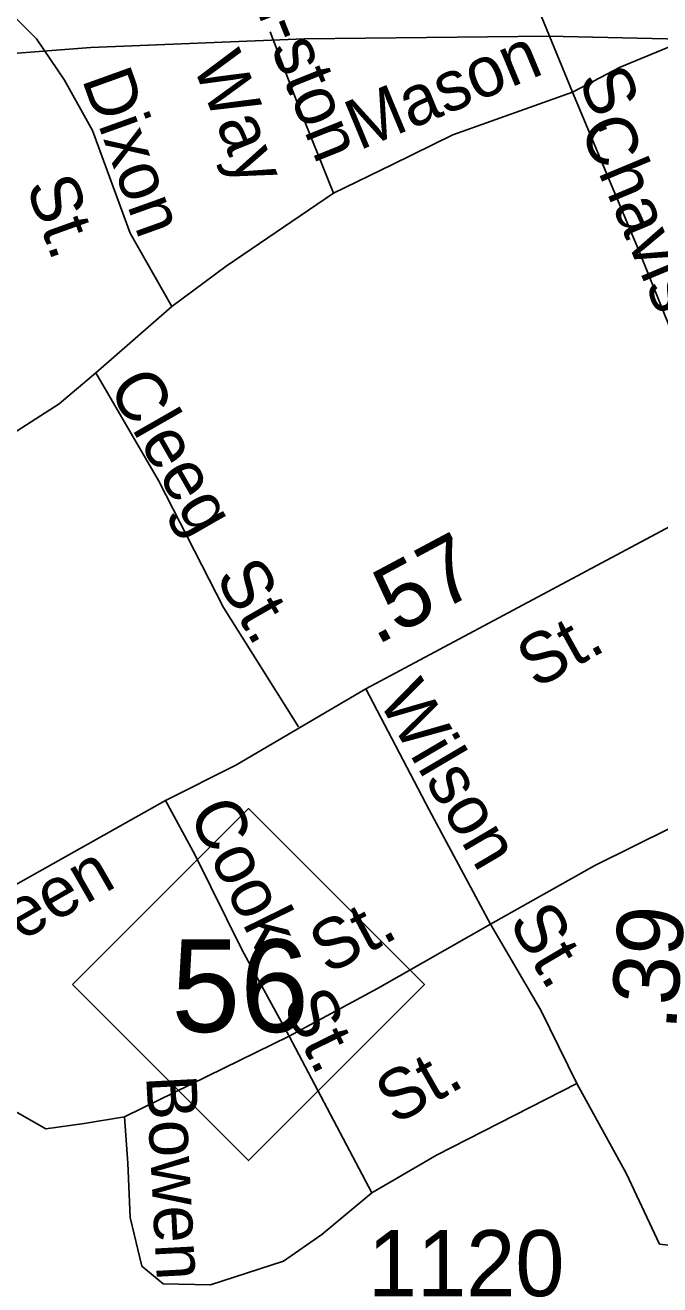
# Model space of a CAD drawing. Extents: x 2126262 to 2293712, y 749403 to 919119.
# Drawn here: x 2161477 to 2162678, y 855483 to 857867 of the extents above; entities that cross this region are included whole.
import ezdxf

# ---------------------------------------------------------------- set-up
doc = ezdxf.new("R2010")
doc.units = 0
for name, color, linetype in [('Exist Railroad Mainline', 7, 'Continuous'), ('Exist Road Non-System Type 51', 7, 'Continuous'), ('Exist Road Non-System Type 51 Label', 7, 'Continuous'), ('Exist Road Primary NC Attributed', 7, 'Continuous'), ('Exist Road Primary NC Label', 7, 'Continuous'), ('Exist Road Primary NC Service Mileage Hundredths English Label', 7, 'Continuous'), ('Exist Road Primary NC Shield CELL', 7, 'Continuous'), ('Exist Road Primary NC Shield Number Label', 7, 'Continuous'), ('Exist Road Secondary Mileage Hundredths English Label', 7, 'Continuous'), ('Exist Road Secondary Type 51 Number Label', 7, 'Continuous')]:
    doc.layers.add(name, color=color, linetype=linetype)

msp = doc.modelspace()

# ---------------------------------------------------------------- linework, layer by layer
at = {"layer": 'Exist Railroad Mainline'}
msp.add_lwpolyline([(2161005.4, 857539.1), (2161057.2, 857598.6), (2161075.4, 857624.1), (2161112.6, 857664.7), (2161171.9, 857709.7), (2161209.6, 857732.3), (2161267, 857761.1), (2161346.6, 857792.4), (2161430.2, 857811.7), (2161601.9, 857824.4), (2162005.6, 857840.8), (2162467.3, 857846.1), (2162831.3, 857837.9)], dxfattribs=at)
at = {"layer": 'Exist Road Non-System Type 51'}
for p, q in [((2161611.1, 857209), (2161754.8, 857334.7)), ((2161665.3, 855801.1), (2161976.6, 855953.8)), ((2161976.6, 855953.8), (2162132.9, 855657.5))]:
    msp.add_line(p, q, dxfattribs=at)
for points in [[(2162327.5, 858193.6), (2162424.5, 857955.6), (2162512.5, 857740.1)], [(2161754.8, 857334.7), (2161676, 857473.6), (2161604.8, 857667.6), (2161552.1, 857763.1), (2161499.1, 857841.3), (2161432.9, 857907.2)], [(2162512.5, 857740.1), (2162603, 857787.4), (2162700.6, 857827.9), (2162788.5, 857864.2), (2162887.5, 857879.5), (2163039.5, 857879.5), (2163202, 857878.8)], [(2162060.9, 857549), (2161992.2, 857720.5), (2161940.6, 857854.1)], [(2162060.9, 857549), (2162172.1, 857603.3), (2162286.5, 857659.1), (2162512.5, 857740.1)], [(2162512.5, 857740.1), (2162637.9, 857440.5), (2162721.6, 857233.9), (2162818.4, 856983.2)], [(2161754.8, 857334.7), (2161857.3, 857410.8), (2162060.9, 857549)], [(2161199, 856945), (2161382.4, 857048.5), (2161541.4, 857150.4), (2161611.1, 857209)], [(2161611.1, 857209), (2161729.7, 857005.2), (2161852.4, 856765.1), (2161994.7, 856539)], [(2162357.5, 856165.6), (2162241.7, 856382), (2162121.8, 856611)], [(2161976.6, 855953.8), (2161888.1, 856116.4), (2161798.8, 856296.5), (2161743.1, 856399.5)], [(2162357.5, 856165.6), (2162554.8, 856276.6), (2162698.5, 856347.8), (2162788.9, 856401.9)], [(2161976.6, 855953.8), (2162144.1, 856044.2), (2162357.5, 856165.6)], [(2162357.5, 856165.6), (2162453, 856003), (2162520.6, 855864.1)], [(2160906.3, 856011.2), (2161098.1, 855940.7), (2161237.6, 855898.8), (2161317.1, 855872.3), (2161435.7, 855824.8), (2161516.6, 855778.8), (2161589.1, 855788.5), (2161665.3, 855801.1)], [(2162132.9, 855657.5), (2162255.6, 855728.7), (2162520.6, 855864.1)], [(2162520.6, 855864.1), (2162614.8, 855693.1), (2162677.5, 855560.5), (2162734.7, 855553.8)], [(2161665.3, 855801.1), (2161671.6, 855713.8), (2161675.8, 855610.5), (2161698.1, 855518.4), (2161738.6, 855484.9), (2161827.8, 855483.5), (2161965.9, 855528.2), (2162038.5, 855578.4), (2162132.9, 855657.5)]]:
    msp.add_lwpolyline(points, dxfattribs=at)
at = {"layer": 'Exist Road Primary NC Attributed'}
msp.add_lwpolyline([(2160188.7, 856426.2), (2160425.9, 856273.2), (2160523.6, 856203.4), (2160715.7, 856086.3), (2160798.4, 856042.9), (2160906.3, 856011.2), (2161015.3, 856019.9), (2161122.7, 856060.3), (2161325.9, 856165.5), (2161743.1, 856399.5), (2161875.9, 856466.6), (2162121.8, 856611), (2162818.4, 856983.2)], dxfattribs=at)
at = {"layer": 'Exist Road Primary NC Shield CELL'}
msp.add_lwpolyline([(2161566.8, 856051.5), (2161899.7, 856384.5), (2162232.7, 856051.5), (2161899.7, 855718.5)], close=True, dxfattribs=at)

# ---------------------------------------------------------------- texts
at = {"layer": 'Exist Road Non-System Type 51 Label'}
for s, rotation, p in [('Win-', 291.781, (2161845.1, 858069.9)), ('Way', 291.781, (2161793.3, 857792.7)), ('ston', 291.781, (2161941.8, 857824.5)), ('Mason', 22.5992, (2162109.1, 857629.3)), ('Dixon', 289.7582, (2161584.1, 857764.9)), ('S.', 292.6663, (2162522.6, 857765)), ('Chavis', 292.6663, (2162525.4, 857674)), ('St.', 289.7582, (2161478.2, 857563.3)), ('Cleeg', 299.8311, (2161632.9, 857182.6)), ('St.', 299.8311, (2161835.6, 856822.8)), ('Wilson   St.', 300.4672, (2162143.4, 856590.1)), ('Cook   St.', 296.179, (2161785, 856376.4)), ('St.', 28.148, (2162049.5, 856069.5)), ('St.', 29.6251, (2162176.5, 855784.7)), ('Bowen', 273.0139, (2161706.2, 855878.2))]:
    msp.add_text(s, height=95, rotation=rotation, dxfattribs=at).set_placement(p)
at = {"layer": 'Exist Road Primary NC Label'}
for s, rotation, p in [('St.', 29.0826, (2162443, 856609.9)), ('Green', 29.835, (2161346.7, 856062.5))]:
    msp.add_text(s, height=95, rotation=rotation, dxfattribs=at).set_placement(p)
at = {"layer": 'Exist Road Primary NC Service Mileage Hundredths English Label'}
msp.add_text('.57', height=125, rotation=28.1159, dxfattribs=at).set_placement((2162141.1, 856692.2))
at = {"layer": 'Exist Road Primary NC Shield Number Label'}
msp.add_text('56', height=175, dxfattribs=at).set_placement((2161753.9, 855961.8))
at = {"layer": 'Exist Road Secondary Mileage Hundredths English Label'}
msp.add_text('.39', height=125, rotation=85.8649, dxfattribs=at).set_placement((2162708.3, 855963.7))
at = {"layer": 'Exist Road Secondary Type 51 Number Label'}
msp.add_text('1120', height=125, dxfattribs=at).set_placement((2162125.7, 855461.8))

doc.saveas('drawing.dxf')
